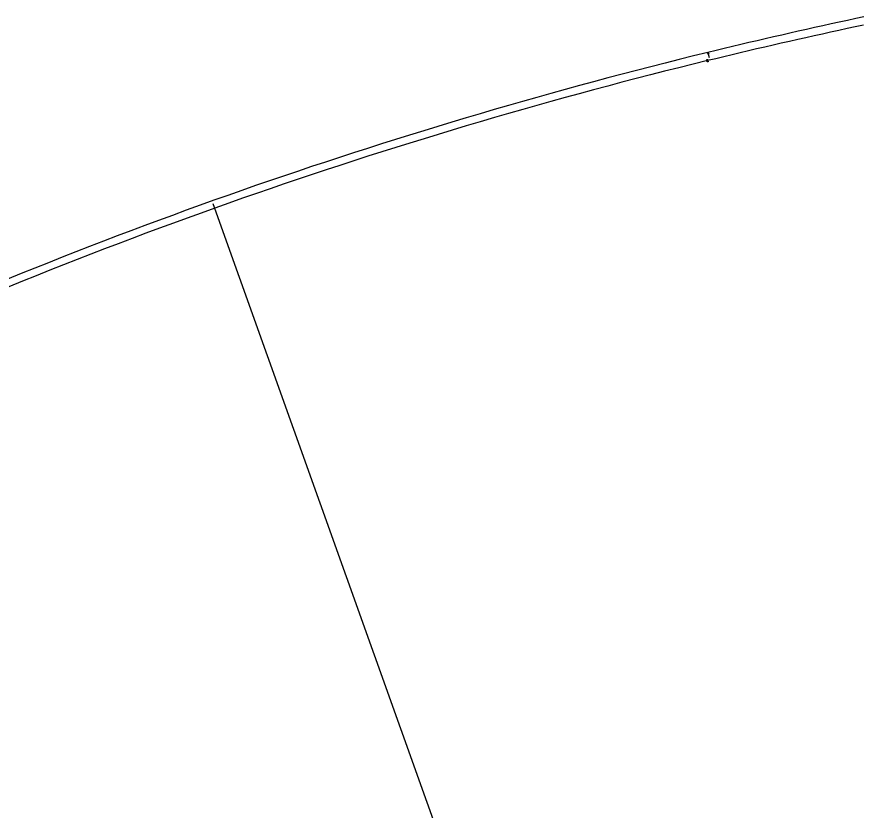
# Model space of a CAD drawing. Extents: x 6540402 to 6566579, y 5525343 to 5532423.
# Drawn here: x 6548160.6 to 6548635.5, y 5526559.1 to 5527007.1 of the extents above; entities that cross this region are included whole.
import ezdxf

# ---------------------------------------------------------------- set-up
doc = ezdxf.new("R2010")
doc.units = 0
for name, color, linetype in [('IR_ps_geometria', 7, 'Continuous'), ('TOR_PS_OPIS_T-hektometry projektowane', 7, 'Continuous'), ('TOR_PS_OPIS_T-symbole geometrii', 7, 'Continuous'), ('TOR_PS_T-tory projektowane', 7, 'Continuous')]:
    doc.layers.add(name, color=color, linetype=linetype)

msp = doc.modelspace()

# ---------------------------------------------------------------- linework, layer by layer
at = {"layer": 'IR_ps_geometria'}
msp.add_lwpolyline([(6548550.42, 5526982.33), (6548550.48, 5526982.09), (6548550.51, 5526982.09), (6548550.54, 5526982.09), (6548550.57, 5526982.09), (6548550.61, 5526982.08), (6548550.64, 5526982.07), (6548550.67, 5526982.06), (6548550.69, 5526982.04), (6548550.72, 5526982.02), (6548550.74, 5526981.99), (6548550.76, 5526981.96), (6548550.77, 5526981.94), (6548550.78, 5526981.9), (6548550.79, 5526981.87), (6548550.79, 5526981.84), (6548550.78, 5526981.81), (6548550.78, 5526981.77), (6548550.77, 5526981.74), (6548550.75, 5526981.71), (6548550.73, 5526981.69), (6548550.71, 5526981.66), (6548550.68, 5526981.64), (6548550.66, 5526981.63), (6548550.63, 5526981.61), (6548550.6, 5526981.6), (6548550.56, 5526981.6), (6548550.53, 5526981.59), (6548550.5, 5526981.6), (6548550.47, 5526981.6), (6548550.44, 5526981.62), (6548550.41, 5526981.63), (6548550.38, 5526981.65), (6548550.36, 5526981.67), (6548550.33, 5526981.7), (6548550.32, 5526981.72), (6548550.3, 5526981.75), (6548550.29, 5526981.79), (6548550.29, 5526981.82), (6548550.29, 5526981.85), (6548550.29, 5526981.88), (6548550.3, 5526981.91), (6548550.31, 5526981.95), (6548550.32, 5526981.97), (6548550.34, 5526982), (6548550.36, 5526982.03), (6548550.39, 5526982.05), (6548550.42, 5526982.06), (6548550.45, 5526982.08), (6548550.48, 5526982.09), (6548550.36, 5526982.57), (6548550.33, 5526982.57), (6548550.29, 5526982.57), (6548550.26, 5526982.57), (6548550.23, 5526982.58), (6548550.2, 5526982.59), (6548550.17, 5526982.6), (6548550.14, 5526982.62), (6548550.12, 5526982.64), (6548550.1, 5526982.67), (6548550.08, 5526982.7), (6548550.07, 5526982.73), (6548550.06, 5526982.76), (6548550.05, 5526982.79), (6548550.05, 5526982.82), (6548550.05, 5526982.85), (6548550.06, 5526982.89), (6548550.07, 5526982.92), (6548550.09, 5526982.95), (6548550.11, 5526982.97), (6548550.13, 5526983), (6548550.15, 5526983.02), (6548550.18, 5526983.04), (6548550.21, 5526983.05), (6548550.24, 5526983.06), (6548550.27, 5526983.06), (6548550.31, 5526983.07), (6548550.34, 5526983.06), (6548550.37, 5526983.06), (6548550.4, 5526983.04), (6548550.43, 5526983.03), (6548550.46, 5526983.01), (6548550.48, 5526982.99), (6548550.5, 5526982.96), (6548550.52, 5526982.94), (6548550.53, 5526982.91), (6548550.54, 5526982.88), (6548550.55, 5526982.84), (6548550.55, 5526982.81), (6548550.55, 5526982.78), (6548550.54, 5526982.75), (6548550.53, 5526982.72), (6548550.51, 5526982.69), (6548550.49, 5526982.66), (6548550.47, 5526982.64), (6548550.45, 5526982.61), (6548550.42, 5526982.6), (6548550.39, 5526982.58), (6548550.36, 5526982.57)], close=True, dxfattribs=at)
msp.add_lwpolyline([(6548550.42, 5526982.33), (6548550.48, 5526982.09), (6548550.51, 5526982.09), (6548550.54, 5526982.09), (6548550.57, 5526982.09), (6548550.61, 5526982.08), (6548550.64, 5526982.07), (6548550.67, 5526982.06), (6548550.69, 5526982.04), (6548550.72, 5526982.02), (6548550.74, 5526981.99), (6548550.76, 5526981.96), (6548550.77, 5526981.94), (6548550.78, 5526981.9), (6548550.79, 5526981.87), (6548550.79, 5526981.84), (6548550.78, 5526981.81), (6548550.78, 5526981.77), (6548550.77, 5526981.74), (6548550.75, 5526981.71), (6548550.73, 5526981.69), (6548550.71, 5526981.66), (6548550.68, 5526981.64), (6548550.66, 5526981.63), (6548550.63, 5526981.61), (6548550.6, 5526981.6), (6548550.56, 5526981.6), (6548550.53, 5526981.59), (6548550.5, 5526981.6), (6548550.47, 5526981.6), (6548550.44, 5526981.62), (6548550.41, 5526981.63), (6548550.38, 5526981.65), (6548550.36, 5526981.67), (6548550.33, 5526981.7), (6548550.32, 5526981.72), (6548550.3, 5526981.75), (6548550.29, 5526981.79), (6548550.29, 5526981.82), (6548550.29, 5526981.85), (6548550.29, 5526981.88), (6548550.3, 5526981.91), (6548550.31, 5526981.95), (6548550.32, 5526981.97), (6548550.34, 5526982), (6548550.36, 5526982.03), (6548550.39, 5526982.05), (6548550.42, 5526982.06), (6548550.45, 5526982.08), (6548550.48, 5526982.09), (6548550.36, 5526982.57), (6548550.33, 5526982.57), (6548550.29, 5526982.57), (6548550.26, 5526982.57), (6548550.23, 5526982.58), (6548550.2, 5526982.59), (6548550.17, 5526982.6), (6548550.14, 5526982.62), (6548550.12, 5526982.64), (6548550.1, 5526982.67), (6548550.08, 5526982.7), (6548550.07, 5526982.73), (6548550.06, 5526982.76), (6548550.05, 5526982.79), (6548550.05, 5526982.82), (6548550.05, 5526982.85), (6548550.06, 5526982.89), (6548550.07, 5526982.92), (6548550.09, 5526982.95), (6548550.11, 5526982.97), (6548550.13, 5526983), (6548550.15, 5526983.02), (6548550.18, 5526983.04), (6548550.21, 5526983.05), (6548550.24, 5526983.06), (6548550.27, 5526983.06), (6548550.31, 5526983.07), (6548550.34, 5526983.06), (6548550.37, 5526983.06), (6548550.4, 5526983.04), (6548550.43, 5526983.03), (6548550.46, 5526983.01), (6548550.48, 5526982.99), (6548550.5, 5526982.96), (6548550.52, 5526982.94), (6548550.53, 5526982.91), (6548550.54, 5526982.88), (6548550.55, 5526982.84), (6548550.55, 5526982.81), (6548550.55, 5526982.78), (6548550.54, 5526982.75), (6548550.53, 5526982.72), (6548550.51, 5526982.69), (6548550.49, 5526982.66), (6548550.47, 5526982.64), (6548550.45, 5526982.61), (6548550.42, 5526982.6), (6548550.39, 5526982.58), (6548550.36, 5526982.57)], close=True, dxfattribs=at)
msp.add_lwpolyline([(6548550.42, 5526982.33), (6548550.48, 5526982.09), (6548550.51, 5526982.09), (6548550.54, 5526982.09), (6548550.57, 5526982.09), (6548550.61, 5526982.08), (6548550.64, 5526982.07), (6548550.67, 5526982.06), (6548550.69, 5526982.04), (6548550.72, 5526982.02), (6548550.74, 5526981.99), (6548550.76, 5526981.96), (6548550.77, 5526981.94), (6548550.78, 5526981.9), (6548550.79, 5526981.87), (6548550.79, 5526981.84), (6548550.78, 5526981.81), (6548550.78, 5526981.77), (6548550.77, 5526981.74), (6548550.75, 5526981.71), (6548550.73, 5526981.69), (6548550.71, 5526981.66), (6548550.68, 5526981.64), (6548550.66, 5526981.63), (6548550.63, 5526981.61), (6548550.6, 5526981.6), (6548550.56, 5526981.6), (6548550.53, 5526981.59), (6548550.5, 5526981.6), (6548550.47, 5526981.6), (6548550.44, 5526981.62), (6548550.41, 5526981.63), (6548550.38, 5526981.65), (6548550.36, 5526981.67), (6548550.33, 5526981.7), (6548550.32, 5526981.72), (6548550.3, 5526981.75), (6548550.29, 5526981.79), (6548550.29, 5526981.82), (6548550.29, 5526981.85), (6548550.29, 5526981.88), (6548550.3, 5526981.91), (6548550.31, 5526981.95), (6548550.32, 5526981.97), (6548550.34, 5526982), (6548550.36, 5526982.03), (6548550.39, 5526982.05), (6548550.42, 5526982.06), (6548550.45, 5526982.08), (6548550.48, 5526982.09), (6548550.36, 5526982.57), (6548550.33, 5526982.57), (6548550.29, 5526982.57), (6548550.26, 5526982.57), (6548550.23, 5526982.58), (6548550.2, 5526982.59), (6548550.17, 5526982.6), (6548550.14, 5526982.62), (6548550.12, 5526982.64), (6548550.1, 5526982.67), (6548550.08, 5526982.7), (6548550.07, 5526982.73), (6548550.06, 5526982.76), (6548550.05, 5526982.79), (6548550.05, 5526982.82), (6548550.05, 5526982.85), (6548550.06, 5526982.89), (6548550.07, 5526982.92), (6548550.09, 5526982.95), (6548550.11, 5526982.97), (6548550.13, 5526983), (6548550.15, 5526983.02), (6548550.18, 5526983.04), (6548550.21, 5526983.05), (6548550.24, 5526983.06), (6548550.27, 5526983.06), (6548550.31, 5526983.07), (6548550.34, 5526983.06), (6548550.37, 5526983.06), (6548550.4, 5526983.04), (6548550.43, 5526983.03), (6548550.46, 5526983.01), (6548550.48, 5526982.99), (6548550.5, 5526982.96), (6548550.52, 5526982.94), (6548550.53, 5526982.91), (6548550.54, 5526982.88), (6548550.55, 5526982.84), (6548550.55, 5526982.81), (6548550.55, 5526982.78), (6548550.54, 5526982.75), (6548550.53, 5526982.72), (6548550.51, 5526982.69), (6548550.49, 5526982.66), (6548550.47, 5526982.64), (6548550.45, 5526982.61), (6548550.42, 5526982.6), (6548550.39, 5526982.58), (6548550.36, 5526982.57)], close=True, dxfattribs=at)
msp.add_lwpolyline([(6548550.42, 5526982.33), (6548550.48, 5526982.09), (6548550.51, 5526982.09), (6548550.54, 5526982.09), (6548550.57, 5526982.09), (6548550.61, 5526982.08), (6548550.64, 5526982.07), (6548550.67, 5526982.06), (6548550.69, 5526982.04), (6548550.72, 5526982.02), (6548550.74, 5526981.99), (6548550.76, 5526981.96), (6548550.77, 5526981.94), (6548550.78, 5526981.9), (6548550.79, 5526981.87), (6548550.79, 5526981.84), (6548550.78, 5526981.81), (6548550.78, 5526981.77), (6548550.77, 5526981.74), (6548550.75, 5526981.71), (6548550.73, 5526981.69), (6548550.71, 5526981.66), (6548550.68, 5526981.64), (6548550.66, 5526981.63), (6548550.63, 5526981.61), (6548550.6, 5526981.6), (6548550.56, 5526981.6), (6548550.53, 5526981.59), (6548550.5, 5526981.6), (6548550.47, 5526981.6), (6548550.44, 5526981.62), (6548550.41, 5526981.63), (6548550.38, 5526981.65), (6548550.36, 5526981.67), (6548550.33, 5526981.7), (6548550.32, 5526981.72), (6548550.3, 5526981.75), (6548550.29, 5526981.79), (6548550.29, 5526981.82), (6548550.29, 5526981.85), (6548550.29, 5526981.88), (6548550.3, 5526981.91), (6548550.31, 5526981.95), (6548550.32, 5526981.97), (6548550.34, 5526982), (6548550.36, 5526982.03), (6548550.39, 5526982.05), (6548550.42, 5526982.06), (6548550.45, 5526982.08), (6548550.48, 5526982.09), (6548550.36, 5526982.57), (6548550.33, 5526982.57), (6548550.29, 5526982.57), (6548550.26, 5526982.57), (6548550.23, 5526982.58), (6548550.2, 5526982.59), (6548550.17, 5526982.6), (6548550.14, 5526982.62), (6548550.12, 5526982.64), (6548550.1, 5526982.67), (6548550.08, 5526982.7), (6548550.07, 5526982.73), (6548550.06, 5526982.76), (6548550.05, 5526982.79), (6548550.05, 5526982.82), (6548550.05, 5526982.85), (6548550.06, 5526982.89), (6548550.07, 5526982.92), (6548550.09, 5526982.95), (6548550.11, 5526982.97), (6548550.13, 5526983), (6548550.15, 5526983.02), (6548550.18, 5526983.04), (6548550.21, 5526983.05), (6548550.24, 5526983.06), (6548550.27, 5526983.06), (6548550.31, 5526983.07), (6548550.34, 5526983.06), (6548550.37, 5526983.06), (6548550.4, 5526983.04), (6548550.43, 5526983.03), (6548550.46, 5526983.01), (6548550.48, 5526982.99), (6548550.5, 5526982.96), (6548550.52, 5526982.94), (6548550.53, 5526982.91), (6548550.54, 5526982.88), (6548550.55, 5526982.84), (6548550.55, 5526982.81), (6548550.55, 5526982.78), (6548550.54, 5526982.75), (6548550.53, 5526982.72), (6548550.51, 5526982.69), (6548550.49, 5526982.66), (6548550.47, 5526982.64), (6548550.45, 5526982.61), (6548550.42, 5526982.6), (6548550.39, 5526982.58), (6548550.36, 5526982.57)], close=True, dxfattribs=at)
at = {"layer": 'TOR_PS_OPIS_T-hektometry projektowane'}
msp.add_lwpolyline([(6548271.25, 5526901.67), (6548528.58, 5526181.25)], dxfattribs=at)
at = {"layer": 'TOR_PS_OPIS_T-symbole geometrii'}
for q in [(6548550.39, 5526986.01), (6548551.38, 5526984.05), (6548551.36, 5526986.24)]:
    msp.add_line((6548550.67, 5526986.97), q, dxfattribs=at)
at = {"layer": 'TOR_PS_T-tory projektowane'}
for points in [[(6548638.73, 5527007.08), (6548634.08, 5527006.08), (6548629.43, 5527005.07), (6548624.79, 5527004.06), (6548620.15, 5527003.04), (6548615.5, 5527002.02), (6548610.86, 5527000.98), (6548606.22, 5526999.95), (6548601.58, 5526998.9), (6548596.95, 5526997.85), (6548592.31, 5526996.8), (6548587.68, 5526995.73), (6548583.05, 5526994.66), (6548578.42, 5526993.58), (6548573.79, 5526992.5), (6548569.16, 5526991.41), (6548564.54, 5526990.31), (6548559.91, 5526989.2), (6548555.29, 5526988.09), (6548550.67, 5526986.97)], [(6548638.47, 5527002.45), (6548633.83, 5527001.45), (6548629.18, 5527000.44), (6548624.54, 5526999.43), (6548619.89, 5526998.41), (6548615.25, 5526997.38), (6548610.61, 5526996.35), (6548605.97, 5526995.31), (6548601.33, 5526994.27), (6548596.7, 5526993.22), (6548592.06, 5526992.16), (6548587.43, 5526991.1), (6548582.79, 5526990.03), (6548578.16, 5526988.95), (6548573.54, 5526987.86), (6548568.91, 5526986.77), (6548564.28, 5526985.67), (6548559.66, 5526984.57), (6548555.04, 5526983.45), (6548550.42, 5526982.33)]]:
    msp.add_lwpolyline(points, dxfattribs=at)
for centre, radius, start, end in [((6549214.77, 5524261.71), 2805, 103.69505, 114.57239), ((6549213.58, 5524262), 2800, 103.70034, 114.5671)]:
    msp.add_arc(centre, radius, start, end, dxfattribs=at)

doc.saveas('drawing.dxf')
